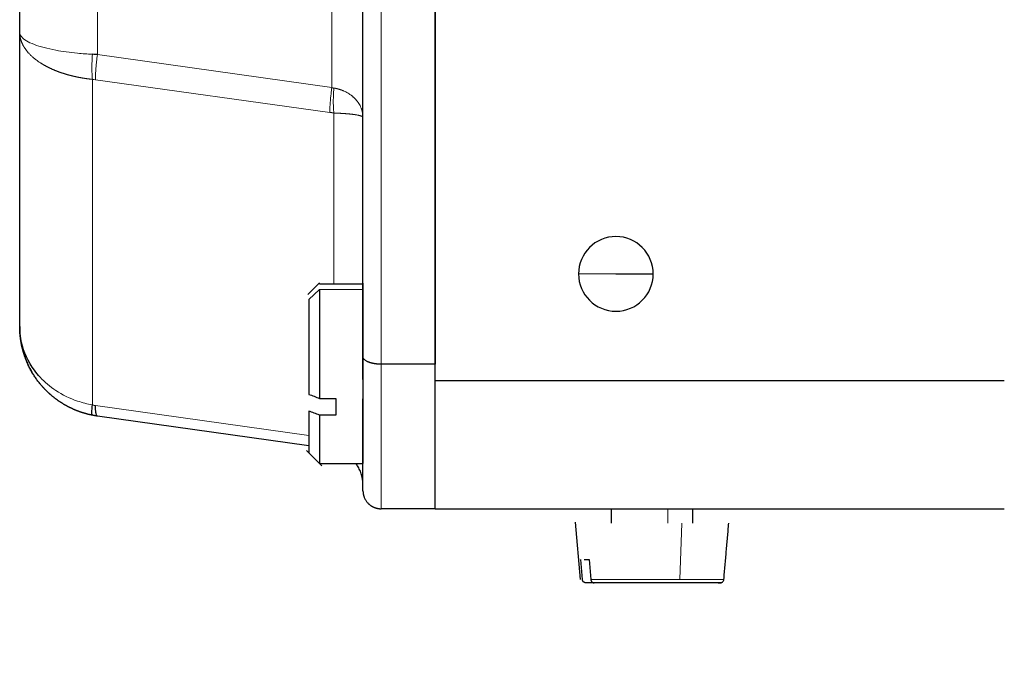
# Model space of a CAD drawing. Header units: inches. Extents: x 0 to 20790, y -12 to 14700.
# Tile 297 of 436: x 8942 to 8996, y 11155 to 11191. Entities that reach past the tile are written whole.
import ezdxf

# ---------------------------------------------------------------- set-up
doc = ezdxf.new("R2010")
doc.units = ezdxf.units.IN
doc.layers.add('1', color=7, linetype='Continuous', true_color=0xffffff)
doc.layers.add('254', color=7, linetype='Continuous', true_color=0xffffff)
doc.styles.add('latin_extended', font='simplex.shx')
doc.dimstyles.get("Standard").update_dxf_attribs({"dimtxt": 0.18, "dimasz": 0.18, "dimexe": 0.18, "dimexo": 0.0625, "dimgap": 0.09, "dimtad": 0, "dimtih": 1, "dimtoh": 1, "dimdec": 4, "dimzin": 0, "dimdsep": 46, "dimtxsty": 'Standard', "dimcen": 0.09, "dimadec": 0, "dimazin": 0, "dimtfac": 1, "dimtdec": 4, "dimtofl": 0, "dimtmove": 0, "dimatfit": 3, "dimfxl": 1, "dimtolj": 1, "dimtzin": 0, "dimarcsym": 0})

# ---------------------------------------------------------------- blocks, each defined once
blk = doc.blocks.new('_U3')
at = {"layer": '254', "color": 3, "linetype": 'Continuous', "lineweight": 13, "transparency": 16777216}
for p, q in [((8941.978, 11480.963), (8941.978, 12953.963)), ((11385.031, 10066.356), (11385.031, 12953.963)), ((9064.478, 12918.963), (11262.531, 12918.963))]:
    blk.add_line(p, q, dxfattribs=at)
at = {"layer": '254', "color": 3, "transparency": 16777216}
for points in [[(9064.478, 12939.38), (9064.478, 12898.546), (8941.978, 12918.963)], [(11262.531, 12898.546), (11262.531, 12939.38), (11385.031, 12918.963)]]:
    blk.add_solid(points, dxfattribs=at)
at = {"layer": 'Defpoints', "color": 0, "transparency": 16777216}
for p in [(11385.031, 12918.963), (8941.978, 11445.963), (11385.031, 10031.356)]:
    blk.add_point(p, dxfattribs=at)
at = {"layer": '254', "color": 2, "lineweight": 13, "transparency": 16777216, "insert": (9947.671, 13102.713), "char_height": 122.5, "attachment_point": 1, "style": 'latin_extended'}
blk.add_mtext('\\A1;2443', dxfattribs=at)

msp = doc.modelspace()

# ---------------------------------------------------------------- linework, layer by layer
at = {"layer": '1', "color": 2, "linetype": 'Continuous', "lineweight": 25}
for p, q in [((8964.978, 11170.563), (8964.978, 11286.363)), ((8964.978, 11285.463), (8964.978, 11171.463)), ((8960.978, 11171.877), (8960.978, 11285.049)), ((8941.978, 11189.836), (8941.978, 11267.09)), ((8941.978, 11173.542), (8941.978, 11189.836)), ((8959.368, 11185.363), (8959.145, 11185.388)), ((8974.978, 11176.463), (8977.045, 11176.463)), ((8958.581, 11175.966), (8957.928, 11175.313)), ((8958.578, 11175.602), (8958.578, 11169.57)), ((8960.978, 11170.62), (8960.978, 11171.877)), ((8964.978, 11171.463), (8961.978, 11171.463)), ((8964.978, 11163.463), (8964.978, 11170.563)), ((8958.578, 11169.57), (8959.478, 11169.57)), ((8960.978, 11164.463), (8960.978, 11169.551)), ((8946.004, 11169.213), (8946.171, 11169.184)), ((8957.978, 11166.947), (8946.282, 11168.591)), ((8959.478, 11168.643), (8958.578, 11168.643)), ((8958.578, 11168.643), (8958.578, 11165.963)), ((8957.85, 11166.691), (8958.706, 11165.835)), ((8958.578, 11165.963), (8960.978, 11165.963)), ((8964.978, 11163.463), (8961.978, 11163.463)), ((8964.978, 11163.463), (8996.478, 11163.463)), ((8974.724, 11163.463), (8974.724, 11162.663)), ((8972.724, 11162.713), (8973.001, 11159.546)), ((8973.122, 11159.546), (8973.031, 11160.663)), ((8973.497, 11160.663), (8973.588, 11159.546))]:
    msp.add_line(p, q, dxfattribs=at)
at = {"layer": '1', "color": 110, "linetype": 'Continuous', "lineweight": 13}
for p, q in [((8961.978, 11285.463), (8961.978, 11171.463)), ((8959.257, 11270.151), (8959.257, 11186.775)), ((8946.282, 11268.328), (8946.282, 11188.599)), ((8946.282, 11188.599), (8959.257, 11186.775)), ((8946.004, 11187.23), (8946.004, 11169.213)), ((8959.145, 11185.388), (8946.171, 11187.212)), ((8959.368, 11185.363), (8959.368, 11175.897)), ((8972.911, 11176.463), (8974.978, 11176.463)), ((8957.978, 11175.045), (8958.578, 11175.602)), ((8960.978, 11175.602), (8958.578, 11175.602)), ((8961.978, 11171.463), (8961.978, 11163.463)), ((8946.171, 11169.184), (8957.978, 11167.525)), ((8977.854, 11162.663), (8977.854, 11163.463)), ((8978.523, 11159.546), (8978.629, 11162.663)), ((8978.523, 11159.546), (8973.588, 11159.546)), ((8980.955, 11159.546), (8978.523, 11159.546))]:
    msp.add_line(p, q, dxfattribs=at)
at = {"layer": '1', "color": 2, "linetype": 'Continuous', "lineweight": 25}
for start, end in [(0, 180), (180, 0)]:
    msp.add_arc((8974.978, 11176.463), 2.067, start, end, dxfattribs=at)
at = {"layer": '1', "color": 110, "linetype": 'Continuous', "lineweight": 13}
for points, knots in [([(8946.004, 11187.23), (8945.992, 11187.232), (8945.97, 11187.234), (8945.936, 11187.238), (8945.902, 11187.242), (8945.868, 11187.246), (8945.834, 11187.25), (8945.8, 11187.254), (8945.766, 11187.259), (8945.731, 11187.263), (8945.697, 11187.268), (8945.662, 11187.273), (8945.627, 11187.278), (8945.592, 11187.283), (8945.557, 11187.288), (8945.522, 11187.294), (8945.487, 11187.3), (8945.452, 11187.305), (8945.416, 11187.311), (8945.381, 11187.318), (8945.346, 11187.324), (8945.31, 11187.33), (8945.274, 11187.337), (8945.239, 11187.344), (8945.203, 11187.351), (8945.167, 11187.358), (8945.132, 11187.366), (8945.096, 11187.373), (8945.06, 11187.381), (8945.024, 11187.389), (8944.988, 11187.397), (8944.952, 11187.405), (8944.917, 11187.414), (8944.881, 11187.422), (8944.845, 11187.431), (8944.809, 11187.44), (8944.773, 11187.45), (8944.737, 11187.459), (8944.701, 11187.469), (8944.666, 11187.478), (8944.63, 11187.488), (8944.594, 11187.499), (8944.558, 11187.509), (8944.523, 11187.52), (8944.487, 11187.53), (8944.452, 11187.541), (8944.416, 11187.552), (8944.381, 11187.564), (8944.346, 11187.575), (8944.311, 11187.587), (8944.276, 11187.599), (8944.241, 11187.611), (8944.206, 11187.623), (8944.171, 11187.636), (8944.136, 11187.648), (8944.102, 11187.661), (8944.067, 11187.674), (8944.033, 11187.687), (8943.999, 11187.701), (8943.965, 11187.714), (8943.931, 11187.728), (8943.897, 11187.742), (8943.864, 11187.756), (8943.831, 11187.771), (8943.797, 11187.785), (8943.764, 11187.8), (8943.732, 11187.815), (8943.699, 11187.83), (8943.667, 11187.845), (8943.634, 11187.86), (8943.602, 11187.876), (8943.571, 11187.891), (8943.539, 11187.907), (8943.508, 11187.923), (8943.477, 11187.939), (8943.446, 11187.956), (8943.415, 11187.972), (8943.385, 11187.989), (8943.354, 11188.006), (8943.324, 11188.023), (8943.295, 11188.04), (8943.265, 11188.057), (8943.236, 11188.074), (8943.207, 11188.092), (8943.179, 11188.109), (8943.15, 11188.127), (8943.09, 11188.166), (8942.999, 11188.227), (8942.88, 11188.313), (8942.765, 11188.404), (8942.654, 11188.5), (8942.549, 11188.602), (8942.45, 11188.708), (8942.357, 11188.819), (8942.297, 11188.902), (8942.262, 11188.954), (8942.249, 11188.973), (8942.237, 11188.993), (8942.224, 11189.014), (8942.211, 11189.035), (8942.198, 11189.057), (8942.186, 11189.079), (8942.173, 11189.101), (8942.161, 11189.124), (8942.149, 11189.148), (8942.137, 11189.172), (8942.125, 11189.197), (8942.114, 11189.222), (8942.102, 11189.248), (8942.091, 11189.274), (8942.081, 11189.301), (8942.07, 11189.328), (8942.061, 11189.356), (8942.051, 11189.384), (8942.042, 11189.413), (8942.033, 11189.443), (8942.025, 11189.473), (8942.018, 11189.503), (8942.011, 11189.534), (8942.004, 11189.566), (8941.998, 11189.598), (8941.993, 11189.63), (8941.989, 11189.664), (8941.985, 11189.697), (8941.982, 11189.731), (8941.98, 11189.766), (8941.979, 11189.801), (8941.978, 11189.824), (8941.978, 11189.836)], [0, 0, 0, 0, 0.004909, 0.009845, 0.014809, 0.019799, 0.024817, 0.029861, 0.034931, 0.040028, 0.045152, 0.050301, 0.055476, 0.060678, 0.065904, 0.071157, 0.076434, 0.081736, 0.087064, 0.092416, 0.097793, 0.103193, 0.108618, 0.114067, 0.11954, 0.125036, 0.130555, 0.136097, 0.141662, 0.14725, 0.152859, 0.158491, 0.164145, 0.16982, 0.175517, 0.181234, 0.186973, 0.192731, 0.198511, 0.20431, 0.210128, 0.215967, 0.221824, 0.2277, 0.233595, 0.239508, 0.245439, 0.251387, 0.257353, 0.263336, 0.269336, 0.275352, 0.281384, 0.287432, 0.293495, 0.299574, 0.305667, 0.311775, 0.317897, 0.324033, 0.330182, 0.336344, 0.342519, 0.348707, 0.354907, 0.361118, 0.367341, 0.373574, 0.379819, 0.386074, 0.392339, 0.398613, 0.404897, 0.411189, 0.417491, 0.4238, 0.430117, 0.436442, 0.442774, 0.449112, 0.455457, 0.461808, 0.468165, 0.474527, 0.480894, 0.487265, 0.493641, 0.522147, 0.551487, 0.581668, 0.61269, 0.644552, 0.677249, 0.710771, 0.745106, 0.750719, 0.756461, 0.762332, 0.768332, 0.774463, 0.780724, 0.787115, 0.793638, 0.800293, 0.807079, 0.813998, 0.821049, 0.828233, 0.83555, 0.843, 0.850584, 0.858302, 0.866154, 0.87414, 0.88226, 0.890514, 0.898902, 0.907425, 0.916082, 0.924873, 0.933798, 0.942856, 0.952049, 0.961374, 0.970832, 0.980423, 0.990146, 1, 1, 1, 1]), ([(8946.004, 11188.617), (8945.723, 11188.631), (8945.005, 11188.683), (8943.831, 11188.844), (8942.666, 11189.154), (8942.073, 11189.516), (8941.978, 11189.755), (8941.978, 11189.836)], [0, 0, 0, 0, 0.125, 0.325, 0.579975, 0.857573, 1, 1, 1, 1]), ([(8946.171, 11187.212), (8946.171, 11187.303), (8946.175, 11187.453), (8946.187, 11187.674), (8946.199, 11187.848), (8946.215, 11188.03), (8946.241, 11188.279), (8946.265, 11188.471), (8946.282, 11188.599)], [0, 0, 0, 0, 0.25, 0.375, 0.5, 0.625, 0.75, 1, 1, 1, 1]), ([(8959.257, 11186.775), (8959.241, 11186.662), (8959.205, 11186.377), (8959.169, 11185.993), (8959.149, 11185.646), (8959.145, 11185.47), (8959.145, 11185.388)], [0, 0, 0, 0, 0.222222, 0.555556, 0.777778, 1, 1, 1, 1]), ([(8959.368, 11186.751), (8959.345, 11186.458), (8959.329, 11186.02), (8959.347, 11185.582), (8959.362, 11185.416), (8959.368, 11185.363)], [0, 0, 0, 0, 0.571429, 0.857143, 1, 1, 1, 1]), ([(8959.368, 11186.751), (8959.375, 11186.749), (8959.387, 11186.747), (8959.406, 11186.744), (8959.425, 11186.74), (8959.444, 11186.737), (8959.463, 11186.733), (8959.482, 11186.729), (8959.501, 11186.725), (8959.52, 11186.72), (8959.539, 11186.716), (8959.558, 11186.711), (8959.577, 11186.706), (8959.596, 11186.702), (8959.614, 11186.696), (8959.633, 11186.691), (8959.652, 11186.686), (8959.671, 11186.68), (8959.689, 11186.674), (8959.708, 11186.668), (8959.726, 11186.662), (8959.745, 11186.656), (8959.763, 11186.65), (8959.782, 11186.643), (8959.8, 11186.636), (8959.818, 11186.63), (8959.837, 11186.622), (8959.855, 11186.615), (8959.873, 11186.608), (8959.891, 11186.6), (8959.909, 11186.593), (8959.926, 11186.585), (8959.969, 11186.566), (8960.035, 11186.533), (8960.124, 11186.484), (8960.213, 11186.43), (8960.283, 11186.381), (8960.337, 11186.341), (8960.375, 11186.312), (8960.41, 11186.283), (8960.442, 11186.254), (8960.473, 11186.226), (8960.502, 11186.198), (8960.529, 11186.171), (8960.555, 11186.144), (8960.602, 11186.093), (8960.669, 11186.013), (8960.75, 11185.898), (8960.822, 11185.772), (8960.866, 11185.676), (8960.889, 11185.616), (8960.896, 11185.595), (8960.904, 11185.573), (8960.911, 11185.55), (8960.919, 11185.526), (8960.926, 11185.501), (8960.933, 11185.475), (8960.94, 11185.449), (8960.946, 11185.421), (8960.952, 11185.392), (8960.958, 11185.362), (8960.963, 11185.331), (8960.967, 11185.299), (8960.971, 11185.266), (8960.974, 11185.233), (8960.977, 11185.198), (8960.978, 11185.162), (8960.978, 11185.138), (8960.978, 11185.125)], [0, 0, 0, 0, 0.006078, 0.012178, 0.018298, 0.02444, 0.030602, 0.036786, 0.042991, 0.049218, 0.055465, 0.061734, 0.068024, 0.074335, 0.080667, 0.087021, 0.093396, 0.099792, 0.106209, 0.112647, 0.119107, 0.125587, 0.132089, 0.138611, 0.145155, 0.151719, 0.158304, 0.164911, 0.171537, 0.178185, 0.184854, 0.191543, 0.198252, 0.232947, 0.269279, 0.30719, 0.346618, 0.365645, 0.384046, 0.401831, 0.419012, 0.435601, 0.451636, 0.467274, 0.482527, 0.497386, 0.55405, 0.614963, 0.680149, 0.749593, 0.759584, 0.770032, 0.780937, 0.7923, 0.804124, 0.816409, 0.829156, 0.842367, 0.856041, 0.870179, 0.884782, 0.899851, 0.915384, 0.931381, 0.947843, 0.964767, 0.982153, 1, 1, 1, 1]), ([(8960.978, 11185.125), (8960.978, 11185.126), (8960.978, 11185.128), (8960.978, 11185.131), (8960.977, 11185.134), (8960.976, 11185.136), (8960.975, 11185.139), (8960.974, 11185.141), (8960.973, 11185.144), (8960.971, 11185.147), (8960.969, 11185.149), (8960.967, 11185.152), (8960.965, 11185.154), (8960.962, 11185.156), (8960.96, 11185.159), (8960.957, 11185.161), (8960.955, 11185.163), (8960.952, 11185.165), (8960.949, 11185.168), (8960.945, 11185.17), (8960.942, 11185.172), (8960.939, 11185.174), (8960.935, 11185.176), (8960.932, 11185.178), (8960.928, 11185.18), (8960.925, 11185.182), (8960.921, 11185.183), (8960.917, 11185.185), (8960.913, 11185.187), (8960.91, 11185.189), (8960.906, 11185.19), (8960.902, 11185.192), (8960.898, 11185.194), (8960.894, 11185.195), (8960.89, 11185.197), (8960.886, 11185.198), (8960.874, 11185.203), (8960.853, 11185.21), (8960.821, 11185.22), (8960.786, 11185.23), (8960.748, 11185.239), (8960.709, 11185.247), (8960.669, 11185.255), (8960.627, 11185.263), (8960.589, 11185.269), (8960.556, 11185.274), (8960.528, 11185.278), (8960.5, 11185.282), (8960.471, 11185.285), (8960.441, 11185.289), (8960.411, 11185.293), (8960.38, 11185.297), (8960.348, 11185.301), (8960.316, 11185.304), (8960.283, 11185.308), (8960.25, 11185.312), (8960.216, 11185.315), (8960.182, 11185.318), (8960.147, 11185.322), (8960.111, 11185.325), (8960.076, 11185.328), (8960.04, 11185.331), (8960.003, 11185.334), (8959.967, 11185.337), (8959.93, 11185.339), (8959.893, 11185.342), (8959.855, 11185.344), (8959.818, 11185.347), (8959.78, 11185.349), (8959.743, 11185.35), (8959.705, 11185.352), (8959.667, 11185.354), (8959.629, 11185.355), (8959.592, 11185.357), (8959.554, 11185.358), (8959.517, 11185.359), (8959.479, 11185.361), (8959.442, 11185.362), (8959.405, 11185.363), (8959.38, 11185.363), (8959.368, 11185.363)], [0, 0, 0, 0, 0.00906, 0.018007, 0.026839, 0.035558, 0.044161, 0.052651, 0.061025, 0.069285, 0.07743, 0.08546, 0.093375, 0.101175, 0.10886, 0.11643, 0.123885, 0.131225, 0.13845, 0.14556, 0.152556, 0.159437, 0.166203, 0.172854, 0.179392, 0.185815, 0.192124, 0.198319, 0.2044, 0.210367, 0.216221, 0.221961, 0.227589, 0.233103, 0.238505, 0.243793, 0.24897, 0.284392, 0.31869, 0.351861, 0.383902, 0.414816, 0.444607, 0.473281, 0.500847, 0.517597, 0.534031, 0.550231, 0.566319, 0.582295, 0.598158, 0.613905, 0.629535, 0.645044, 0.660432, 0.675696, 0.690834, 0.705844, 0.720723, 0.73547, 0.750082, 0.764558, 0.778895, 0.793092, 0.807146, 0.821057, 0.834822, 0.848439, 0.861908, 0.875227, 0.888396, 0.901412, 0.914275, 0.926984, 0.93954, 0.951941, 0.964187, 0.976279, 0.988216, 1, 1, 1, 1]), ([(8946.004, 11169.213), (8945.723, 11169.262), (8945.005, 11169.445), (8943.993, 11169.94), (8943.368, 11170.468), (8943.113, 11170.742)], [0, 0, 0, 0, 0.25, 0.65, 1, 1, 1, 1])]:
    msp.add_open_spline(points, degree=3, knots=knots, dxfattribs=at)
for points in [[(8946.004, 11187.23), (8945.99, 11187.353), (8945.972, 11187.628), (8945.972, 11188.106), (8945.99, 11188.447), (8946.004, 11188.617)], [(8946.171, 11187.212), (8946.115, 11187.22), (8946.059, 11187.226), (8946.004, 11187.23)]]:
    msp.add_open_spline(points, degree=3, dxfattribs=at)
at = {"layer": '1', "color": 2, "linetype": 'Continuous', "lineweight": 25}
for points, degree in [([(8946.282, 11188.599), (8946.189, 11188.607), (8946.096, 11188.613), (8946.004, 11188.617)], 3), ([(8959.257, 11186.775), (8959.294, 11186.765), (8959.331, 11186.757), (8959.368, 11186.751)], 3), ([(8960.978, 11175.897), (8958.578, 11175.897)], 1), ([(8960.978, 11175.602), (8960.978, 11175.235), (8960.978, 11173.823), (8960.978, 11172.019), (8960.978, 11170.001), (8960.978, 11169.09)], 2), ([(8941.978, 11173.542), (8941.977, 11172.233), (8942.654, 11171.032)], 2), ([(8964.978, 11170.563), (8996.478, 11170.563)], 1), ([(8959.478, 11169.57), (8959.478, 11169.41), (8959.478, 11169.252), (8959.478, 11169.097)], 3), ([(8959.478, 11169.097), (8959.478, 11168.942), (8959.478, 11168.79), (8959.478, 11168.643)], 3), ([(8979.233, 11162.663), (8979.233, 11163.463)], 1), ([(8980.955, 11159.546), (8981.228, 11162.663)], 1), ([(8973.223, 11160.663), (8973.301, 11160.663), (8973.393, 11160.663), (8973.497, 11160.663)], 3), ([(8980.183, 11159.363), (8973.308, 11159.363)], 1), ([(8980.649, 11159.363), (8980.726, 11159.363), (8980.765, 11159.363), (8980.69, 11159.363), (8980.501, 11159.363), (8980.205, 11159.363), (8979.802, 11159.363), (8979.312, 11159.363), (8978.752, 11159.363), (8978.141, 11159.363), (8977.488, 11159.363), (8976.819, 11159.363), (8976.154, 11159.363), (8975.522, 11159.363), (8974.927, 11159.363), (8974.396, 11159.363), (8973.947, 11159.363), (8973.774, 11159.363)], 2), ([(8980.655, 11159.364), (8980.789, 11159.366)], 1), ([(8980.784, 11159.365), (8980.751, 11159.363)], 1)]:
    msp.add_open_spline(points, degree=degree, dxfattribs=at)
for points, degree, knots in [([(8960.978, 11175.895), (8960.978, 11175.953), (8960.978, 11175.968), (8960.978, 11175.602)], 2, [0, 0, 0, 0.275264, 1, 1, 1]), ([(8946.004, 11168.638), (8945.992, 11168.64), (8945.969, 11168.645), (8945.934, 11168.652), (8945.899, 11168.66), (8945.863, 11168.668), (8945.828, 11168.676), (8945.793, 11168.685), (8945.757, 11168.693), (8945.722, 11168.702), (8945.686, 11168.712), (8945.65, 11168.722), (8945.615, 11168.732), (8945.579, 11168.742), (8945.543, 11168.752), (8945.507, 11168.763), (8945.471, 11168.775), (8945.435, 11168.786), (8945.399, 11168.798), (8945.363, 11168.81), (8945.327, 11168.823), (8945.291, 11168.835), (8945.255, 11168.849), (8945.218, 11168.862), (8945.182, 11168.876), (8945.146, 11168.89), (8945.11, 11168.904), (8945.074, 11168.919), (8945.037, 11168.934), (8945.001, 11168.949), (8944.965, 11168.965), (8944.929, 11168.981), (8944.893, 11168.998), (8944.857, 11169.014), (8944.821, 11169.031), (8944.785, 11169.049), (8944.749, 11169.067), (8944.713, 11169.085), (8944.677, 11169.103), (8944.641, 11169.122), (8944.605, 11169.141), (8944.57, 11169.16), (8944.534, 11169.18), (8944.499, 11169.2), (8944.463, 11169.221), (8944.428, 11169.241), (8944.393, 11169.262), (8944.358, 11169.284), (8944.323, 11169.305), (8944.288, 11169.328), (8944.253, 11169.35), (8944.218, 11169.373), (8944.184, 11169.396), (8944.15, 11169.419), (8944.115, 11169.443), (8944.081, 11169.467), (8944.047, 11169.491), (8944.014, 11169.516), (8943.98, 11169.541), (8943.947, 11169.566), (8943.913, 11169.592), (8943.88, 11169.618), (8943.847, 11169.644), (8943.814, 11169.67), (8943.782, 11169.697), (8943.75, 11169.724), (8943.717, 11169.752), (8943.685, 11169.779), (8943.654, 11169.807), (8943.622, 11169.836), (8943.591, 11169.864), (8943.56, 11169.893), (8943.529, 11169.922), (8943.498, 11169.952), (8943.468, 11169.981), (8943.438, 11170.011), (8943.408, 11170.042), (8943.378, 11170.072), (8943.349, 11170.103), (8943.32, 11170.134), (8943.291, 11170.165), (8943.262, 11170.197), (8943.234, 11170.229), (8943.206, 11170.261), (8943.178, 11170.293), (8943.15, 11170.326), (8943.108, 11170.376), (8943.052, 11170.445), (8942.984, 11170.534), (8942.916, 11170.626), (8942.85, 11170.721), (8942.784, 11170.819), (8942.72, 11170.921), (8942.657, 11171.025), (8942.596, 11171.133), (8942.537, 11171.244), (8942.48, 11171.358), (8942.425, 11171.475), (8942.372, 11171.596), (8942.322, 11171.719), (8942.286, 11171.815), (8942.262, 11171.881), (8942.25, 11171.917), (8942.237, 11171.955), (8942.224, 11171.993), (8942.212, 11172.032), (8942.199, 11172.072), (8942.187, 11172.113), (8942.174, 11172.156), (8942.162, 11172.199), (8942.15, 11172.243), (8942.138, 11172.288), (8942.126, 11172.335), (8942.115, 11172.382), (8942.103, 11172.43), (8942.092, 11172.479), (8942.082, 11172.53), (8942.071, 11172.581), (8942.061, 11172.634), (8942.052, 11172.687), (8942.043, 11172.742), (8942.034, 11172.797), (8942.026, 11172.854), (8942.018, 11172.911), (8942.011, 11172.97), (8942.005, 11173.03), (8941.999, 11173.09), (8941.993, 11173.152), (8941.989, 11173.214), (8941.985, 11173.278), (8941.982, 11173.343), (8941.98, 11173.408), (8941.979, 11173.475), (8941.978, 11173.52), (8941.978, 11173.542)], 3, [0, 0, 0, 0, 0.005099, 0.01022, 0.015364, 0.020531, 0.02572, 0.030931, 0.036164, 0.041418, 0.046695, 0.051993, 0.057312, 0.062653, 0.068014, 0.073396, 0.078799, 0.084222, 0.089665, 0.095129, 0.100612, 0.106114, 0.111636, 0.117177, 0.122738, 0.128316, 0.133914, 0.139529, 0.145163, 0.150814, 0.156483, 0.162169, 0.167872, 0.173592, 0.179329, 0.185082, 0.190851, 0.196636, 0.202436, 0.208252, 0.214083, 0.219928, 0.225788, 0.231662, 0.23755, 0.243452, 0.249367, 0.255295, 0.261236, 0.267189, 0.273154, 0.279132, 0.285121, 0.291121, 0.297133, 0.303155, 0.309188, 0.31523, 0.321283, 0.327345, 0.333416, 0.339497, 0.345585, 0.351682, 0.357788, 0.3639, 0.37002, 0.376148, 0.382282, 0.388422, 0.394568, 0.400721, 0.406878, 0.413041, 0.419209, 0.425381, 0.431558, 0.437738, 0.443922, 0.45011, 0.4563, 0.462493, 0.468689, 0.474886, 0.481105, 0.487368, 0.493676, 0.509748, 0.526111, 0.542763, 0.559707, 0.576944, 0.594474, 0.612297, 0.630412, 0.64882, 0.667519, 0.686508, 0.705785, 0.725347, 0.745193, 0.750708, 0.756357, 0.762141, 0.768062, 0.774118, 0.780311, 0.786641, 0.793109, 0.799714, 0.806456, 0.813338, 0.820357, 0.827516, 0.834814, 0.842251, 0.849828, 0.857544, 0.865401, 0.873397, 0.881533, 0.889809, 0.898226, 0.906782, 0.915479, 0.924315, 0.93329, 0.942405, 0.951659, 0.961052, 0.970583, 0.980251, 0.990057, 1, 1, 1, 1]), ([(8943.113, 11170.742), (8942.998, 11170.865), (8942.515, 11171.446), (8942.074, 11172.4), (8941.978, 11173.251), (8941.978, 11173.542)], 3, [0, 0, 0, 0, 0.158442, 0.711909, 1, 1, 1, 1]), ([(8961.978, 11171.463), (8961.973, 11171.463), (8961.963, 11171.463), (8961.948, 11171.463), (8961.932, 11171.464), (8961.917, 11171.464), (8961.901, 11171.464), (8961.885, 11171.465), (8961.87, 11171.465), (8961.854, 11171.466), (8961.838, 11171.467), (8961.822, 11171.468), (8961.805, 11171.469), (8961.789, 11171.47), (8961.773, 11171.471), (8961.757, 11171.473), (8961.74, 11171.474), (8961.724, 11171.476), (8961.708, 11171.478), (8961.691, 11171.48), (8961.675, 11171.482), (8961.658, 11171.484), (8961.642, 11171.486), (8961.626, 11171.489), (8961.609, 11171.491), (8961.593, 11171.494), (8961.577, 11171.497), (8961.561, 11171.5), (8961.545, 11171.503), (8961.529, 11171.506), (8961.513, 11171.51), (8961.498, 11171.513), (8961.482, 11171.517), (8961.466, 11171.521), (8961.451, 11171.525), (8961.436, 11171.529), (8961.421, 11171.533), (8961.406, 11171.537), (8961.391, 11171.542), (8961.377, 11171.546), (8961.362, 11171.551), (8961.348, 11171.556), (8961.334, 11171.56), (8961.321, 11171.565), (8961.307, 11171.57), (8961.294, 11171.575), (8961.281, 11171.581), (8961.251, 11171.593), (8961.206, 11171.613), (8961.149, 11171.645), (8961.096, 11171.68), (8961.065, 11171.708), (8961.047, 11171.726), (8961.041, 11171.733), (8961.034, 11171.74), (8961.028, 11171.748), (8961.022, 11171.756), (8961.016, 11171.765), (8961.01, 11171.774), (8961.004, 11171.784), (8960.999, 11171.794), (8960.994, 11171.804), (8960.989, 11171.815), (8960.986, 11171.827), (8960.982, 11171.839), (8960.98, 11171.851), (8960.979, 11171.864), (8960.978, 11171.873), (8960.978, 11171.877)], 3, [0, 0, 0, 0, 0.009283, 0.018645, 0.028086, 0.037604, 0.0472, 0.056872, 0.066619, 0.076441, 0.086337, 0.096304, 0.106343, 0.116452, 0.126629, 0.136874, 0.147185, 0.157561, 0.168, 0.1785, 0.189061, 0.199679, 0.210355, 0.221085, 0.231869, 0.242704, 0.253588, 0.26452, 0.275498, 0.28652, 0.297583, 0.308687, 0.319828, 0.331006, 0.342217, 0.35346, 0.364733, 0.376033, 0.387359, 0.398709, 0.410081, 0.421472, 0.432881, 0.444306, 0.455744, 0.467194, 0.478654, 0.490126, 0.547264, 0.608378, 0.673467, 0.742456, 0.753488, 0.765184, 0.777548, 0.790584, 0.804296, 0.818685, 0.833756, 0.849508, 0.865943, 0.883062, 0.900863, 0.919345, 0.938505, 0.958338, 0.978839, 1, 1, 1, 1]), ([(8957.978, 11169.796), (8958.075, 11169.759), (8958.275, 11169.684), (8958.475, 11169.609), (8958.578, 11169.57)], 3, [0, 0, 0, 0, 0.484397, 1, 1, 1, 1]), ([(8946.004, 11168.638), (8945.99, 11168.641), (8945.972, 11168.689), (8945.972, 11168.887), (8945.99, 11169.094), (8946.004, 11169.212), (8946.004, 11169.212), (8946.004, 11169.213)], 3, [0, 0, 0, 0, 0.333327, 0.666661, 0.999995, 0.999995, 1, 1, 1, 1]), ([(8946.282, 11168.591), (8946.267, 11168.593), (8946.231, 11168.623), (8946.195, 11168.75), (8946.175, 11168.954), (8946.171, 11169.103), (8946.171, 11169.184)], 3, [0, 0, 0, 0, 0.222222, 0.555556, 0.777778, 1, 1, 1, 1]), ([(8958.578, 11168.643), (8958.475, 11168.681), (8958.275, 11168.756), (8958.075, 11168.831), (8957.978, 11168.868)], 3, [0, 0, 0, 0, 0.515603, 1, 1, 1, 1]), ([(8960.978, 11169.09), (8960.978, 11168.179), (8960.978, 11166.742), (8960.978, 11165.983), (8960.978, 11165.974), (8960.978, 11165.974)], 2, [0, 0, 0, 0.331565, 0.66313, 0.994695, 1, 1, 1]), ([(8946.282, 11168.591), (8946.272, 11168.592), (8946.251, 11168.595), (8946.22, 11168.6), (8946.189, 11168.605), (8946.158, 11168.61), (8946.127, 11168.615), (8946.096, 11168.62), (8946.065, 11168.626), (8946.034, 11168.632), (8946.014, 11168.636), (8946.004, 11168.638)], 3, [0, 0, 0, 0, 0.111307, 0.222566, 0.333776, 0.444938, 0.556051, 0.667114, 0.778127, 0.889089, 1, 1, 1, 1]), ([(8960.978, 11164.787), (8960.978, 11164.794), (8960.978, 11164.809), (8960.978, 11164.832), (8960.977, 11164.854), (8960.976, 11164.876), (8960.975, 11164.898), (8960.974, 11164.919), (8960.972, 11164.94), (8960.971, 11164.961), (8960.969, 11164.981), (8960.967, 11165.001), (8960.965, 11165.021), (8960.962, 11165.04), (8960.96, 11165.059), (8960.957, 11165.078), (8960.954, 11165.097), (8960.951, 11165.115), (8960.948, 11165.133), (8960.945, 11165.15), (8960.942, 11165.167), (8960.938, 11165.184), (8960.935, 11165.201), (8960.932, 11165.217), (8960.928, 11165.233), (8960.924, 11165.249), (8960.921, 11165.264), (8960.917, 11165.279), (8960.913, 11165.294), (8960.909, 11165.308), (8960.905, 11165.322), (8960.901, 11165.336), (8960.898, 11165.349), (8960.894, 11165.363), (8960.89, 11165.375), (8960.886, 11165.388), (8960.869, 11165.442), (8960.836, 11165.533), (8960.78, 11165.659), (8960.719, 11165.775), (8960.656, 11165.878), (8960.612, 11165.941), (8960.591, 11165.969)], 3, [0, 0, 0, 0, 0.018467, 0.036695, 0.054681, 0.072427, 0.089932, 0.107195, 0.124216, 0.140994, 0.157531, 0.173825, 0.189876, 0.205684, 0.221249, 0.236572, 0.251652, 0.266488, 0.281082, 0.295434, 0.309542, 0.323409, 0.337033, 0.350415, 0.363555, 0.376453, 0.38911, 0.401526, 0.413702, 0.425636, 0.437331, 0.448785, 0.46, 0.470976, 0.481713, 0.492212, 0.502472, 0.615884, 0.723429, 0.825091, 0.920889, 1, 1, 1, 1]), ([(8960.978, 11164.463), (8960.978, 11164.458), (8960.978, 11164.448), (8960.979, 11164.434), (8960.979, 11164.419), (8960.98, 11164.405), (8960.981, 11164.391), (8960.982, 11164.378), (8960.983, 11164.364), (8960.985, 11164.351), (8960.986, 11164.338), (8960.988, 11164.325), (8960.99, 11164.313), (8960.992, 11164.3), (8960.994, 11164.288), (8960.996, 11164.277), (8960.998, 11164.265), (8961.001, 11164.254), (8961.003, 11164.242), (8961.006, 11164.232), (8961.008, 11164.221), (8961.011, 11164.211), (8961.013, 11164.2), (8961.016, 11164.19), (8961.019, 11164.181), (8961.022, 11164.171), (8961.025, 11164.162), (8961.028, 11164.153), (8961.031, 11164.144), (8961.033, 11164.136), (8961.036, 11164.128), (8961.039, 11164.119), (8961.042, 11164.112), (8961.045, 11164.104), (8961.048, 11164.097), (8961.051, 11164.089), (8961.063, 11164.059), (8961.088, 11164.006), (8961.128, 11163.935), (8961.172, 11163.87), (8961.218, 11163.812), (8961.259, 11163.767), (8961.293, 11163.735), (8961.318, 11163.712), (8961.345, 11163.689), (8961.372, 11163.668), (8961.4, 11163.648), (8961.428, 11163.628), (8961.457, 11163.61), (8961.487, 11163.593), (8961.517, 11163.577), (8961.548, 11163.561), (8961.578, 11163.547), (8961.609, 11163.535), (8961.641, 11163.523), (8961.672, 11163.512), (8961.703, 11163.502), (8961.735, 11163.494), (8961.766, 11163.487), (8961.797, 11163.48), (8961.828, 11163.475), (8961.859, 11163.471), (8961.889, 11163.467), (8961.919, 11163.465), (8961.949, 11163.463), (8961.969, 11163.463), (8961.978, 11163.463)], 3, [0, 0, 0, 0, 0.009799, 0.019458, 0.028977, 0.038354, 0.04759, 0.056682, 0.065632, 0.074438, 0.083101, 0.091619, 0.099992, 0.10822, 0.116304, 0.124242, 0.132035, 0.139682, 0.147184, 0.154541, 0.161752, 0.168818, 0.175739, 0.182516, 0.189147, 0.195634, 0.201977, 0.208176, 0.214231, 0.220143, 0.225912, 0.231539, 0.237023, 0.242364, 0.247565, 0.252624, 0.257543, 0.312984, 0.365978, 0.416471, 0.464443, 0.509902, 0.531874, 0.553807, 0.57569, 0.597511, 0.619255, 0.640907, 0.662455, 0.683883, 0.705177, 0.726322, 0.747307, 0.768116, 0.788736, 0.809156, 0.829363, 0.849345, 0.869093, 0.888595, 0.907843, 0.926828, 0.945543, 0.96398, 0.982134, 1, 1, 1, 1]), ([(8973.308, 11159.363), (8973.306, 11159.363), (8973.302, 11159.363), (8973.295, 11159.364), (8973.289, 11159.364), (8973.283, 11159.365), (8973.277, 11159.366), (8973.271, 11159.367), (8973.265, 11159.369), (8973.259, 11159.37), (8973.254, 11159.372), (8973.249, 11159.373), (8973.244, 11159.375), (8973.239, 11159.377), (8973.234, 11159.379), (8973.23, 11159.381), (8973.226, 11159.384), (8973.222, 11159.386), (8973.218, 11159.388), (8973.214, 11159.39), (8973.211, 11159.392), (8973.208, 11159.394), (8973.205, 11159.397), (8973.202, 11159.399), (8973.199, 11159.401), (8973.197, 11159.402), (8973.195, 11159.404), (8973.193, 11159.406), (8973.191, 11159.408), (8973.189, 11159.409), (8973.187, 11159.411), (8973.186, 11159.412), (8973.185, 11159.413), (8973.183, 11159.414), (8973.179, 11159.418), (8973.172, 11159.426), (8973.163, 11159.437), (8973.154, 11159.45), (8973.147, 11159.463), (8973.14, 11159.476), (8973.134, 11159.49), (8973.13, 11159.504), (8973.126, 11159.518), (8973.124, 11159.532), (8973.123, 11159.541), (8973.122, 11159.546)], 3, [0, 0, 0, 0, 0.023638, 0.046958, 0.06993, 0.092523, 0.114711, 0.136466, 0.157763, 0.178577, 0.198885, 0.218667, 0.237903, 0.256575, 0.274666, 0.292161, 0.309046, 0.325309, 0.34094, 0.355927, 0.370263, 0.38394, 0.396951, 0.409291, 0.420956, 0.43194, 0.442242, 0.451857, 0.460785, 0.469022, 0.476569, 0.483424, 0.489586, 0.495055, 0.499831, 0.551519, 0.603206, 0.654746, 0.705993, 0.756807, 0.807051, 0.856601, 0.905342, 0.953172, 1, 1, 1, 1]), ([(8973.588, 11159.546), (8973.588, 11159.543), (8973.589, 11159.538), (8973.59, 11159.531), (8973.591, 11159.524), (8973.593, 11159.516), (8973.594, 11159.509), (8973.597, 11159.502), (8973.599, 11159.494), (8973.602, 11159.487), (8973.604, 11159.48), (8973.608, 11159.473), (8973.611, 11159.466), (8973.615, 11159.459), (8973.619, 11159.452), (8973.623, 11159.446), (8973.628, 11159.439), (8973.632, 11159.433), (8973.637, 11159.427), (8973.643, 11159.421), (8973.647, 11159.417), (8973.651, 11159.413), (8973.653, 11159.411), (8973.657, 11159.408), (8973.661, 11159.404), (8973.666, 11159.4), (8973.672, 11159.396), (8973.679, 11159.391), (8973.686, 11159.387), (8973.694, 11159.382), (8973.704, 11159.378), (8973.714, 11159.374), (8973.724, 11159.37), (8973.736, 11159.367), (8973.748, 11159.365), (8973.761, 11159.363), (8973.77, 11159.363), (8973.774, 11159.363)], 3, [0, 0, 0, 0, 0.024436, 0.049159, 0.074158, 0.099419, 0.124929, 0.150674, 0.176638, 0.202804, 0.229156, 0.255676, 0.282344, 0.30914, 0.336046, 0.36304, 0.390102, 0.417211, 0.444344, 0.471482, 0.498603, 0.509304, 0.522955, 0.539551, 0.55908, 0.581525, 0.606857, 0.635036, 0.666005, 0.699687, 0.735986, 0.774778, 0.815916, 0.859223, 0.904496, 0.951506, 1, 1, 1, 1]), ([(8980.786, 11159.365), (8980.8, 11159.368), (8980.826, 11159.374), (8980.867, 11159.394), (8980.905, 11159.425), (8980.941, 11159.477), (8980.953, 11159.519), (8980.956, 11159.546)], 3, [0, 0, 0, 0, 0.161334, 0.302232, 0.506773, 0.707633, 1, 1, 1, 1])]:
    msp.add_open_spline(points, degree=degree, knots=knots, dxfattribs=at)
for points, weights in [([(8957.978, 11175.045), (8957.978, 11173.58), (8957.978, 11169.796)], [1, 0.730173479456, 0.957499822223]), ([(8957.978, 11168.868), (8957.978, 11166.563), (8957.978, 11166.563)], [0.957499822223, 0.792720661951, 0.889154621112])]:
    msp.add_rational_spline(points, weights, degree=2, dxfattribs=at)

# ---------------------------------------------------------------- dimensions: what is measured, and where the dimension line sits
at = {"layer": '254', "color": 2, "linetype": 'Continuous', "lineweight": 13}
dim = msp.add_linear_dim(base=(11385.031, 12918.963), p1=(8941.978, 11445.963), p2=(11385.031, 10031.356), dimstyle='Standard', override={"dimscale": 35, "dimtxt": 3.5, "dimasz": 3.5, "dimexe": 1, "dimexo": 1, "dimgap": 1.75, "dimtad": 1, "dimtih": 1, "dimtoh": 0, "dimdec": 0, "dimlfac": 1, "dimzin": 8, "dimdsep": 46, "dimlunit": 2, "dimtxsty": 'latin_extended', "dimsah": 1, "dimse1": 0, "dimse2": 0, "dimsd1": 0, "dimsd2": 0, "dimclrd": 3, "dimclre": 3, "dimclrt": 2, "dimtol": 0, "dimtm": -0.1, "dimtfac": 0.714286, "dimtdec": 3, "dimtofl": 1, "dimtmove": 0, "dimtzin": 8, "dimlwd": 13, "dimlwe": 13}, dxfattribs=at)
dim.commit()
dim.dimension.update_dxf_attribs({"geometry": '_U3', "text_midpoint": (10163.505, 12918.963), "dimtype": 160})

doc.saveas('drawing.dxf')
